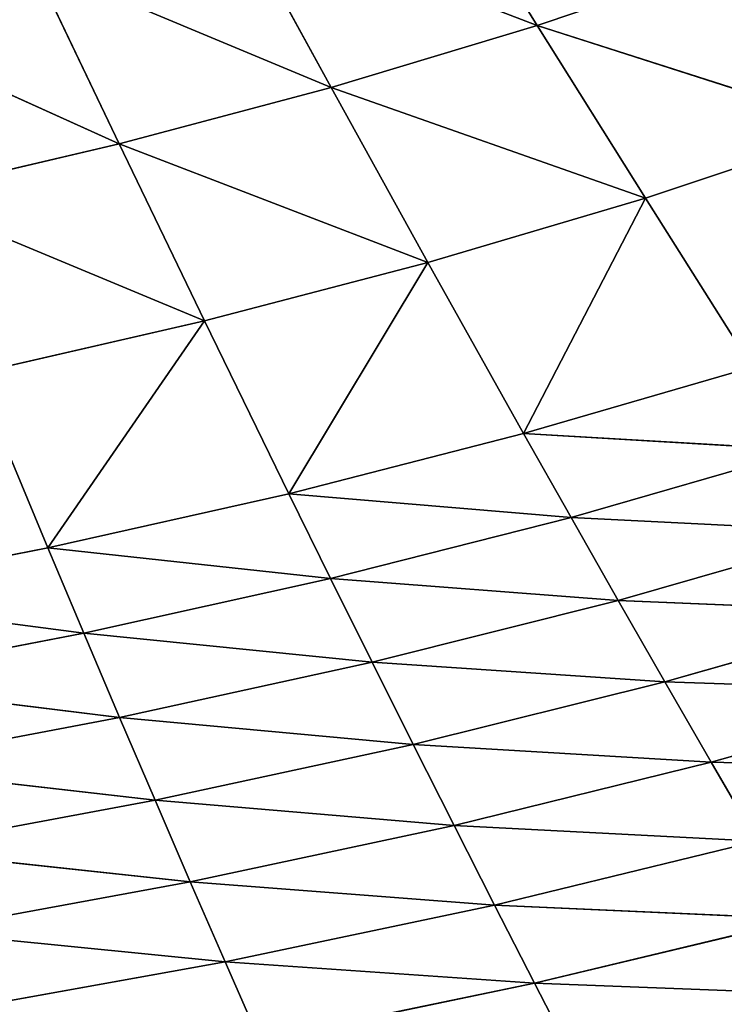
# Model space of a CAD drawing. Extents: x 0 to 500, y 0 to 390.
# Tile 547 of 656: x 297 to 320, y 55 to 87. Entities that reach past the tile are written whole.
import ezdxf

# ---------------------------------------------------------------- set-up
doc = ezdxf.new("R2010")
doc.units = 0
doc.header["$LTSCALE"] = 25.4
doc.layers.get('0').update_dxf_attribs({"linetype": 'CONTINUOUS'})

# ---------------------------------------------------------------- blocks, each defined once
blk = doc.blocks.new('ATLANTA505_-_S_STL')
at = {"color": 0}
for p, q in [((315.155, 52.835, 336.456), (313.883, 51.003, 333.995)), ((315.155, 52.835, 336.456), (313.883, 51.003, 333.995)), ((323.914, 52.471, 334.379), (313.883, 51.003, 333.995)), ((323.914, 52.471, 334.379), (313.883, 51.003, 333.995)), ((303.965, 49.618, 333.305), (305.071, 51.368, 335.824)), ((303.965, 49.618, 333.305), (305.071, 51.368, 335.824)), ((305.071, 51.368, 335.824), (313.883, 51.003, 333.995)), ((305.071, 51.368, 335.824), (313.883, 51.003, 333.995)), ((303.965, 49.618, 333.305), (313.883, 51.003, 333.995)), ((303.965, 49.618, 333.305), (313.883, 51.003, 333.995)), ((312.598, 49.264, 331.487), (313.883, 51.003, 333.995)), ((312.598, 49.264, 331.487), (313.883, 51.003, 333.995)), ((313.883, 51.003, 333.995), (322.47, 50.649, 331.933)), ((313.883, 51.003, 333.995), (322.47, 50.649, 331.933)), ((312.598, 49.264, 331.487), (322.47, 50.649, 331.933)), ((312.598, 49.264, 331.487), (322.47, 50.649, 331.933)), ((303.965, 49.618, 333.305), (295.125, 49.982, 334.904)), ((303.965, 49.618, 333.305), (295.125, 49.982, 334.904)), ((303.965, 49.618, 333.305), (294.192, 48.311, 332.331)), ((303.965, 49.618, 333.305), (294.192, 48.311, 332.331)), ((303.965, 49.618, 333.305), (302.847, 47.96, 330.739)), ((303.965, 49.618, 333.305), (302.847, 47.96, 330.739)), ((312.598, 49.264, 331.487), (303.965, 49.618, 333.305)), ((312.598, 49.264, 331.487), (303.965, 49.618, 333.305)), ((312.598, 49.264, 331.487), (302.847, 47.96, 330.739)), ((312.598, 49.264, 331.487), (302.847, 47.96, 330.739)), ((312.598, 49.264, 331.487), (311.301, 47.619, 328.934)), ((312.598, 49.264, 331.487), (311.301, 47.619, 328.934)), ((321.011, 48.922, 329.442), (312.598, 49.264, 331.487)), ((321.011, 48.922, 329.442), (312.598, 49.264, 331.487)), ((321.011, 48.922, 329.442), (311.301, 47.619, 328.934)), ((321.011, 48.922, 329.442), (311.301, 47.619, 328.934)), ((321.011, 48.922, 329.442), (319.539, 47.29, 326.909)), ((321.011, 48.922, 329.442), (319.539, 47.29, 326.909)), ((294.192, 48.311, 332.331), (302.847, 47.96, 330.739)), ((294.192, 48.311, 332.331), (302.847, 47.96, 330.739)), ((329.193, 48.593, 327.163), (319.539, 47.29, 326.909)), ((329.193, 48.593, 327.163), (319.539, 47.29, 326.909)), ((293.25, 46.728, 329.711), (302.847, 47.96, 330.739)), ((293.25, 46.728, 329.711), (302.847, 47.96, 330.739)), ((301.72, 46.391, 328.128), (302.847, 47.96, 330.739)), ((301.72, 46.391, 328.128), (302.847, 47.96, 330.739)), ((302.847, 47.96, 330.739), (311.301, 47.619, 328.934)), ((302.847, 47.96, 330.739), (311.301, 47.619, 328.934)), ((301.72, 46.391, 328.128), (311.301, 47.619, 328.934)), ((301.72, 46.391, 328.128), (311.301, 47.619, 328.934)), ((309.993, 46.064, 326.338), (311.301, 47.619, 328.934)), ((309.993, 46.064, 326.338), (311.301, 47.619, 328.934)), ((311.301, 47.619, 328.934), (319.539, 47.29, 326.909)), ((311.301, 47.619, 328.934), (319.539, 47.29, 326.909)), ((309.993, 46.064, 326.338), (319.539, 47.29, 326.909)), ((309.993, 46.064, 326.338), (319.539, 47.29, 326.909)), ((318.055, 45.749, 324.334), (319.539, 47.29, 326.909)), ((318.055, 45.749, 324.334), (319.539, 47.29, 326.909)), ((319.539, 47.29, 326.909), (327.551, 46.973, 324.656)), ((319.539, 47.29, 326.909), (327.551, 46.973, 324.656)), ((301.72, 46.391, 328.128), (293.25, 46.728, 329.711)), ((301.72, 46.391, 328.128), (293.25, 46.728, 329.711)), ((318.055, 45.749, 324.334), (327.551, 46.973, 324.656)), ((318.055, 45.749, 324.334), (327.551, 46.973, 324.656)), ((292.301, 45.231, 327.045), (301.72, 46.391, 328.128)), ((292.301, 45.231, 327.045), (301.72, 46.391, 328.128)), ((300.584, 44.908, 325.473), (301.72, 46.391, 328.128)), ((300.584, 44.908, 325.473), (301.72, 46.391, 328.128)), ((309.993, 46.064, 326.338), (301.72, 46.391, 328.128)), ((309.993, 46.064, 326.338), (301.72, 46.391, 328.128)), ((300.584, 44.908, 325.473), (309.993, 46.064, 326.338)), ((300.584, 44.908, 325.473), (309.993, 46.064, 326.338)), ((308.674, 44.596, 323.701), (309.993, 46.064, 326.338)), ((308.674, 44.596, 323.701), (309.993, 46.064, 326.338)), ((318.055, 45.749, 324.334), (309.993, 46.064, 326.338)), ((318.055, 45.749, 324.334), (309.993, 46.064, 326.338)), ((308.674, 44.596, 323.701), (318.055, 45.749, 324.334)), ((308.674, 44.596, 323.701), (318.055, 45.749, 324.334)), ((316.558, 44.296, 321.72), (318.055, 45.749, 324.334)), ((316.558, 44.296, 321.72), (318.055, 45.749, 324.334)), ((325.896, 45.446, 322.108), (318.055, 45.749, 324.334)), ((325.896, 45.446, 322.108), (318.055, 45.749, 324.334)), ((292.301, 45.231, 327.045), (300.584, 44.908, 325.473)), ((292.301, 45.231, 327.045), (300.584, 44.908, 325.473)), ((316.558, 44.296, 321.72), (325.896, 45.446, 322.108)), ((316.558, 44.296, 321.72), (325.896, 45.446, 322.108)), ((291.344, 43.816, 324.336), (300.584, 44.908, 325.473)), ((291.344, 43.816, 324.336), (300.584, 44.908, 325.473)), ((300.584, 44.908, 325.473), (299.44, 43.509, 322.777)), ((300.584, 44.908, 325.473), (299.44, 43.509, 322.777)), ((300.584, 44.908, 325.473), (308.674, 44.596, 323.701)), ((300.584, 44.908, 325.473), (308.674, 44.596, 323.701)), ((308.674, 44.596, 323.701), (299.44, 43.509, 322.777)), ((308.674, 44.596, 323.701), (299.44, 43.509, 322.777)), ((307.345, 43.212, 321.023), (308.674, 44.596, 323.701)), ((307.345, 43.212, 321.023), (308.674, 44.596, 323.701)), ((308.674, 44.596, 323.701), (316.558, 44.296, 321.72)), ((308.674, 44.596, 323.701), (316.558, 44.296, 321.72)), ((307.345, 43.212, 321.023), (316.558, 44.296, 321.72)), ((307.345, 43.212, 321.023), (316.558, 44.296, 321.72)), ((315.051, 42.927, 319.067), (316.558, 44.296, 321.72)), ((315.051, 42.927, 319.067), (316.558, 44.296, 321.72)), ((316.558, 44.296, 321.72), (324.227, 44.007, 319.523)), ((316.558, 44.296, 321.72), (324.227, 44.007, 319.523)), ((315.051, 42.927, 319.067), (324.227, 44.007, 319.523)), ((315.051, 42.927, 319.067), (324.227, 44.007, 319.523)), ((291.344, 43.816, 324.336), (299.44, 43.509, 322.777)), ((291.344, 43.816, 324.336), (299.44, 43.509, 322.777)), ((290.381, 42.479, 321.584), (299.44, 43.509, 322.777)), ((290.381, 42.479, 321.584), (299.44, 43.509, 322.777)), ((299.44, 43.509, 322.777), (298.286, 42.188, 320.04)), ((299.44, 43.509, 322.777), (298.286, 42.188, 320.04)), ((307.345, 43.212, 321.023), (299.44, 43.509, 322.777)), ((307.345, 43.212, 321.023), (299.44, 43.509, 322.777)), ((307.345, 43.212, 321.023), (298.286, 42.188, 320.04)), ((307.345, 43.212, 321.023), (298.286, 42.188, 320.04)), ((306.007, 41.908, 318.307), (307.345, 43.212, 321.023)), ((306.007, 41.908, 318.307), (307.345, 43.212, 321.023)), ((315.051, 42.927, 319.067), (306.007, 41.908, 318.307)), ((315.051, 42.927, 319.067), (306.007, 41.908, 318.307)), ((307.345, 43.212, 321.023), (315.051, 42.927, 319.067)), ((307.345, 43.212, 321.023), (315.051, 42.927, 319.067)), ((315.051, 42.927, 319.067), (313.532, 41.638, 316.377)), ((315.051, 42.927, 319.067), (313.532, 41.638, 316.377)), ((315.051, 42.927, 319.067), (322.545, 42.653, 316.901)), ((315.051, 42.927, 319.067), (322.545, 42.653, 316.901)), ((322.545, 42.653, 316.901), (313.532, 41.638, 316.377)), ((322.545, 42.653, 316.901), (313.532, 41.638, 316.377)), ((290.381, 42.479, 321.584), (298.286, 42.188, 320.04)), ((290.381, 42.479, 321.584), (298.286, 42.188, 320.04)), ((295.957, 39.771, 314.451), (298.286, 42.188, 320.04)), ((295.957, 39.771, 314.451), (298.286, 42.188, 320.04)), ((298.286, 42.188, 320.04), (303.304, 39.523, 312.764)), ((306.007, 41.908, 318.307), (298.286, 42.188, 320.04)), ((306.007, 41.908, 318.307), (298.286, 42.188, 320.04)), ((298.286, 42.188, 320.04), (303.304, 39.523, 312.764)), ((306.007, 41.908, 318.307), (303.304, 39.523, 312.764)), ((306.007, 41.908, 318.307), (303.304, 39.523, 312.764)), ((313.532, 41.638, 316.377), (306.007, 41.908, 318.307)), ((313.532, 41.638, 316.377), (306.007, 41.908, 318.307)), ((310.465, 39.284, 310.893), (306.007, 41.908, 318.307)), ((310.465, 39.284, 310.893), (306.007, 41.908, 318.307)), ((313.532, 41.638, 316.377), (310.465, 39.284, 310.893)), ((313.532, 41.638, 316.377), (310.465, 39.284, 310.893)), ((313.532, 41.638, 316.377), (317.431, 39.056, 308.831)), ((320.851, 41.379, 314.244), (313.532, 41.638, 316.377)), ((320.851, 41.379, 314.244), (313.532, 41.638, 316.377)), ((313.532, 41.638, 316.377), (317.431, 39.056, 308.831)), ((320.851, 41.379, 314.244), (317.431, 39.056, 308.831)), ((320.851, 41.379, 314.244), (317.431, 39.056, 308.831)), ((295.957, 39.771, 314.451), (303.304, 39.523, 312.764)), ((295.957, 39.771, 314.451), (303.304, 39.523, 312.764)), ((293.599, 37.628, 308.719), (303.304, 39.523, 312.764)), ((293.599, 37.628, 308.719), (303.304, 39.523, 312.764)), ((303.304, 39.523, 312.764), (300.568, 37.412, 307.087)), ((303.304, 39.523, 312.764), (300.568, 37.412, 307.087)), ((310.465, 39.284, 310.893), (303.304, 39.523, 312.764)), ((310.465, 39.284, 310.893), (303.304, 39.523, 312.764)), ((310.465, 39.284, 310.893), (300.568, 37.412, 307.087)), ((310.465, 39.284, 310.893), (300.568, 37.412, 307.087)), ((307.362, 37.204, 305.281), (310.465, 39.284, 310.893)), ((307.362, 37.204, 305.281), (310.465, 39.284, 310.893)), ((317.431, 39.056, 308.831), (310.465, 39.284, 310.893)), ((317.431, 39.056, 308.831), (310.465, 39.284, 310.893)), ((317.431, 39.056, 308.831), (307.362, 37.204, 305.281)), ((317.431, 39.056, 308.831), (307.362, 37.204, 305.281)), ((317.431, 39.056, 308.831), (313.97, 37.006, 303.296)), ((317.431, 39.056, 308.831), (313.97, 37.006, 303.296)), ((324.191, 38.839, 306.569), (313.97, 37.006, 303.296)), ((324.191, 38.839, 306.569), (313.97, 37.006, 303.296)), ((324.191, 38.839, 306.569), (317.431, 39.056, 308.831)), ((324.191, 38.839, 306.569), (317.431, 39.056, 308.831)), ((293.599, 37.628, 308.719), (300.568, 37.412, 307.087)), ((293.599, 37.628, 308.719), (300.568, 37.412, 307.087)), ((291.216, 35.733, 302.856), (300.568, 37.412, 307.087)), ((291.216, 35.733, 302.856), (300.568, 37.412, 307.087)), ((300.568, 37.412, 307.087), (297.804, 35.547, 301.285)), ((300.568, 37.412, 307.087), (297.804, 35.547, 301.285)), ((307.362, 37.204, 305.281), (300.568, 37.412, 307.087)), ((307.362, 37.204, 305.281), (300.568, 37.412, 307.087)), ((307.362, 37.204, 305.281), (297.804, 35.547, 301.285)), ((307.362, 37.204, 305.281), (297.804, 35.547, 301.285)), ((304.226, 35.368, 299.552), (307.362, 37.204, 305.281)), ((304.226, 35.368, 299.552), (307.362, 37.204, 305.281)), ((313.97, 37.006, 303.296), (304.226, 35.368, 299.552)), ((313.97, 37.006, 303.296), (304.226, 35.368, 299.552)), ((313.97, 37.006, 303.296), (307.362, 37.204, 305.281)), ((313.97, 37.006, 303.296), (307.362, 37.204, 305.281)), ((313.97, 37.006, 303.296), (310.473, 35.197, 297.65)), ((313.97, 37.006, 303.296), (310.473, 35.197, 297.65)), ((320.384, 36.817, 301.123), (313.97, 37.006, 303.296)), ((320.384, 36.817, 301.123), (313.97, 37.006, 303.296))]:
    blk.add_line(p, q, dxfattribs=at)
mesh = blk.add_polyface(dxfattribs=at)
corners = [(325.342, 54.39, 336.779), (323.914, 52.471, 334.379), (315.155, 52.835, 336.456)]
mesh.append_faces([[corners[k] for k in face] for face in [(0, 1, 2)]], dxfattribs={"color": 0})
mesh = blk.add_polyface(dxfattribs=at)
corners = [(315.155, 52.835, 336.456), (313.883, 51.003, 333.995), (305.071, 51.368, 335.824)]
mesh.append_faces([[corners[k] for k in face] for face in [(0, 1, 2)]], dxfattribs={"color": 0})
mesh = blk.add_polyface(dxfattribs=at)
corners = [(315.155, 52.835, 336.456), (323.914, 52.471, 334.379), (313.883, 51.003, 333.995)]
mesh.append_faces([[corners[k] for k in face] for face in [(0, 1, 2)]], dxfattribs={"color": 0})
mesh = blk.add_polyface(dxfattribs=at)
corners = [(323.914, 52.471, 334.379), (322.47, 50.649, 331.933), (313.883, 51.003, 333.995)]
mesh.append_faces([[corners[k] for k in face] for face in [(0, 1, 2)]], dxfattribs={"color": 0})
mesh = blk.add_polyface(dxfattribs=at)
corners = [(305.071, 51.368, 335.824), (303.965, 49.618, 333.305), (295.125, 49.982, 334.904)]
mesh.append_faces([[corners[k] for k in face] for face in [(0, 1, 2)]], dxfattribs={"color": 0})
mesh = blk.add_polyface(dxfattribs=at)
corners = [(305.071, 51.368, 335.824), (313.883, 51.003, 333.995), (303.965, 49.618, 333.305)]
mesh.append_faces([[corners[k] for k in face] for face in [(0, 1, 2)]], dxfattribs={"color": 0})
mesh = blk.add_polyface(dxfattribs=at)
corners = [(313.883, 51.003, 333.995), (312.598, 49.264, 331.487), (303.965, 49.618, 333.305)]
mesh.append_faces([[corners[k] for k in face] for face in [(0, 1, 2)]], dxfattribs={"color": 0})
mesh = blk.add_polyface(dxfattribs=at)
corners = [(313.883, 51.003, 333.995), (322.47, 50.649, 331.933), (312.598, 49.264, 331.487)]
mesh.append_faces([[corners[k] for k in face] for face in [(0, 1, 2)]], dxfattribs={"color": 0})
mesh = blk.add_polyface(dxfattribs=at)
corners = [(322.47, 50.649, 331.933), (321.011, 48.922, 329.442), (312.598, 49.264, 331.487)]
mesh.append_faces([[corners[k] for k in face] for face in [(0, 1, 2)]], dxfattribs={"color": 0})
mesh = blk.add_polyface(dxfattribs=at)
corners = [(295.125, 49.982, 334.904), (303.965, 49.618, 333.305), (294.192, 48.311, 332.331)]
mesh.append_faces([[corners[k] for k in face] for face in [(0, 1, 2)]], dxfattribs={"color": 0})
mesh = blk.add_polyface(dxfattribs=at)
corners = [(303.965, 49.618, 333.305), (302.847, 47.96, 330.739), (294.192, 48.311, 332.331)]
mesh.append_faces([[corners[k] for k in face] for face in [(0, 1, 2)]], dxfattribs={"color": 0})
mesh = blk.add_polyface(dxfattribs=at)
corners = [(303.965, 49.618, 333.305), (312.598, 49.264, 331.487), (302.847, 47.96, 330.739)]
mesh.append_faces([[corners[k] for k in face] for face in [(0, 1, 2)]], dxfattribs={"color": 0})
mesh = blk.add_polyface(dxfattribs=at)
corners = [(312.598, 49.264, 331.487), (311.301, 47.619, 328.934), (302.847, 47.96, 330.739)]
mesh.append_faces([[corners[k] for k in face] for face in [(0, 1, 2)]], dxfattribs={"color": 0})
mesh = blk.add_polyface(dxfattribs=at)
corners = [(312.598, 49.264, 331.487), (321.011, 48.922, 329.442), (311.301, 47.619, 328.934)]
mesh.append_faces([[corners[k] for k in face] for face in [(0, 1, 2)]], dxfattribs={"color": 0})
mesh = blk.add_polyface(dxfattribs=at)
corners = [(321.011, 48.922, 329.442), (319.539, 47.29, 326.909), (311.301, 47.619, 328.934)]
mesh.append_faces([[corners[k] for k in face] for face in [(0, 1, 2)]], dxfattribs={"color": 0})
mesh = blk.add_polyface(dxfattribs=at)
corners = [(321.011, 48.922, 329.442), (329.193, 48.593, 327.163), (319.539, 47.29, 326.909)]
mesh.append_faces([[corners[k] for k in face] for face in [(0, 1, 2)]], dxfattribs={"color": 0})
mesh = blk.add_polyface(dxfattribs=at)
corners = [(294.192, 48.311, 332.331), (302.847, 47.96, 330.739), (293.25, 46.728, 329.711)]
mesh.append_faces([[corners[k] for k in face] for face in [(0, 1, 2)]], dxfattribs={"color": 0})
mesh = blk.add_polyface(dxfattribs=at)
corners = [(329.193, 48.593, 327.163), (327.551, 46.973, 324.656), (319.539, 47.29, 326.909)]
mesh.append_faces([[corners[k] for k in face] for face in [(0, 1, 2)]], dxfattribs={"color": 0})
mesh = blk.add_polyface(dxfattribs=at)
corners = [(302.847, 47.96, 330.739), (301.72, 46.391, 328.128), (293.25, 46.728, 329.711)]
mesh.append_faces([[corners[k] for k in face] for face in [(0, 1, 2)]], dxfattribs={"color": 0})
mesh = blk.add_polyface(dxfattribs=at)
corners = [(302.847, 47.96, 330.739), (311.301, 47.619, 328.934), (301.72, 46.391, 328.128)]
mesh.append_faces([[corners[k] for k in face] for face in [(0, 1, 2)]], dxfattribs={"color": 0})
mesh = blk.add_polyface(dxfattribs=at)
corners = [(311.301, 47.619, 328.934), (309.993, 46.064, 326.338), (301.72, 46.391, 328.128)]
mesh.append_faces([[corners[k] for k in face] for face in [(0, 1, 2)]], dxfattribs={"color": 0})
mesh = blk.add_polyface(dxfattribs=at)
corners = [(311.301, 47.619, 328.934), (319.539, 47.29, 326.909), (309.993, 46.064, 326.338)]
mesh.append_faces([[corners[k] for k in face] for face in [(0, 1, 2)]], dxfattribs={"color": 0})
mesh = blk.add_polyface(dxfattribs=at)
corners = [(319.539, 47.29, 326.909), (318.055, 45.749, 324.334), (309.993, 46.064, 326.338)]
mesh.append_faces([[corners[k] for k in face] for face in [(0, 1, 2)]], dxfattribs={"color": 0})
mesh = blk.add_polyface(dxfattribs=at)
corners = [(319.539, 47.29, 326.909), (327.551, 46.973, 324.656), (318.055, 45.749, 324.334)]
mesh.append_faces([[corners[k] for k in face] for face in [(0, 1, 2)]], dxfattribs={"color": 0})
mesh = blk.add_polyface(dxfattribs=at)
corners = [(293.25, 46.728, 329.711), (301.72, 46.391, 328.128), (292.301, 45.231, 327.045)]
mesh.append_faces([[corners[k] for k in face] for face in [(0, 1, 2)]], dxfattribs={"color": 0})
mesh = blk.add_polyface(dxfattribs=at)
corners = [(327.551, 46.973, 324.656), (325.896, 45.446, 322.108), (318.055, 45.749, 324.334)]
mesh.append_faces([[corners[k] for k in face] for face in [(0, 1, 2)]], dxfattribs={"color": 0})
mesh = blk.add_polyface(dxfattribs=at)
corners = [(301.72, 46.391, 328.128), (300.584, 44.908, 325.473), (292.301, 45.231, 327.045)]
mesh.append_faces([[corners[k] for k in face] for face in [(0, 1, 2)]], dxfattribs={"color": 0})
mesh = blk.add_polyface(dxfattribs=at)
corners = [(301.72, 46.391, 328.128), (309.993, 46.064, 326.338), (300.584, 44.908, 325.473)]
mesh.append_faces([[corners[k] for k in face] for face in [(0, 1, 2)]], dxfattribs={"color": 0})
mesh = blk.add_polyface(dxfattribs=at)
corners = [(309.993, 46.064, 326.338), (308.674, 44.596, 323.701), (300.584, 44.908, 325.473)]
mesh.append_faces([[corners[k] for k in face] for face in [(0, 1, 2)]], dxfattribs={"color": 0})
mesh = blk.add_polyface(dxfattribs=at)
corners = [(309.993, 46.064, 326.338), (318.055, 45.749, 324.334), (308.674, 44.596, 323.701)]
mesh.append_faces([[corners[k] for k in face] for face in [(0, 1, 2)]], dxfattribs={"color": 0})
mesh = blk.add_polyface(dxfattribs=at)
corners = [(318.055, 45.749, 324.334), (316.558, 44.296, 321.72), (308.674, 44.596, 323.701)]
mesh.append_faces([[corners[k] for k in face] for face in [(0, 1, 2)]], dxfattribs={"color": 0})
mesh = blk.add_polyface(dxfattribs=at)
corners = [(318.055, 45.749, 324.334), (325.896, 45.446, 322.108), (316.558, 44.296, 321.72)]
mesh.append_faces([[corners[k] for k in face] for face in [(0, 1, 2)]], dxfattribs={"color": 0})
mesh = blk.add_polyface(dxfattribs=at)
corners = [(292.301, 45.231, 327.045), (300.584, 44.908, 325.473), (291.344, 43.816, 324.336)]
mesh.append_faces([[corners[k] for k in face] for face in [(0, 1, 2)]], dxfattribs={"color": 0})
mesh = blk.add_polyface(dxfattribs=at)
corners = [(325.896, 45.446, 322.108), (324.227, 44.007, 319.523), (316.558, 44.296, 321.72)]
mesh.append_faces([[corners[k] for k in face] for face in [(0, 1, 2)]], dxfattribs={"color": 0})
mesh = blk.add_polyface(dxfattribs=at)
corners = [(300.584, 44.908, 325.473), (299.44, 43.509, 322.777), (291.344, 43.816, 324.336)]
mesh.append_faces([[corners[k] for k in face] for face in [(0, 1, 2)]], dxfattribs={"color": 0})
mesh = blk.add_polyface(dxfattribs=at)
corners = [(300.584, 44.908, 325.473), (308.674, 44.596, 323.701), (299.44, 43.509, 322.777)]
mesh.append_faces([[corners[k] for k in face] for face in [(0, 1, 2)]], dxfattribs={"color": 0})
mesh = blk.add_polyface(dxfattribs=at)
corners = [(308.674, 44.596, 323.701), (307.345, 43.212, 321.023), (299.44, 43.509, 322.777)]
mesh.append_faces([[corners[k] for k in face] for face in [(0, 1, 2)]], dxfattribs={"color": 0})
mesh = blk.add_polyface(dxfattribs=at)
corners = [(308.674, 44.596, 323.701), (316.558, 44.296, 321.72), (307.345, 43.212, 321.023)]
mesh.append_faces([[corners[k] for k in face] for face in [(0, 1, 2)]], dxfattribs={"color": 0})
mesh = blk.add_polyface(dxfattribs=at)
corners = [(316.558, 44.296, 321.72), (315.051, 42.927, 319.067), (307.345, 43.212, 321.023)]
mesh.append_faces([[corners[k] for k in face] for face in [(0, 1, 2)]], dxfattribs={"color": 0})
mesh = blk.add_polyface(dxfattribs=at)
corners = [(316.558, 44.296, 321.72), (324.227, 44.007, 319.523), (315.051, 42.927, 319.067)]
mesh.append_faces([[corners[k] for k in face] for face in [(0, 1, 2)]], dxfattribs={"color": 0})
mesh = blk.add_polyface(dxfattribs=at)
corners = [(324.227, 44.007, 319.523), (322.545, 42.653, 316.901), (315.051, 42.927, 319.067)]
mesh.append_faces([[corners[k] for k in face] for face in [(0, 1, 2)]], dxfattribs={"color": 0})
mesh = blk.add_polyface(dxfattribs=at)
corners = [(291.344, 43.816, 324.336), (299.44, 43.509, 322.777), (290.381, 42.479, 321.584)]
mesh.append_faces([[corners[k] for k in face] for face in [(0, 1, 2)]], dxfattribs={"color": 0})
mesh = blk.add_polyface(dxfattribs=at)
corners = [(299.44, 43.509, 322.777), (298.286, 42.188, 320.04), (290.381, 42.479, 321.584)]
mesh.append_faces([[corners[k] for k in face] for face in [(0, 1, 2)]], dxfattribs={"color": 0})
mesh = blk.add_polyface(dxfattribs=at)
corners = [(299.44, 43.509, 322.777), (307.345, 43.212, 321.023), (298.286, 42.188, 320.04)]
mesh.append_faces([[corners[k] for k in face] for face in [(0, 1, 2)]], dxfattribs={"color": 0})
mesh = blk.add_polyface(dxfattribs=at)
corners = [(307.345, 43.212, 321.023), (306.007, 41.908, 318.307), (298.286, 42.188, 320.04)]
mesh.append_faces([[corners[k] for k in face] for face in [(0, 1, 2)]], dxfattribs={"color": 0})
mesh = blk.add_polyface(dxfattribs=at)
corners = [(307.345, 43.212, 321.023), (315.051, 42.927, 319.067), (306.007, 41.908, 318.307)]
mesh.append_faces([[corners[k] for k in face] for face in [(0, 1, 2)]], dxfattribs={"color": 0})
mesh = blk.add_polyface(dxfattribs=at)
corners = [(315.051, 42.927, 319.067), (313.532, 41.638, 316.377), (306.007, 41.908, 318.307)]
mesh.append_faces([[corners[k] for k in face] for face in [(0, 1, 2)]], dxfattribs={"color": 0})
mesh = blk.add_polyface(dxfattribs=at)
corners = [(315.051, 42.927, 319.067), (322.545, 42.653, 316.901), (313.532, 41.638, 316.377)]
mesh.append_faces([[corners[k] for k in face] for face in [(0, 1, 2)]], dxfattribs={"color": 0})
mesh = blk.add_polyface(dxfattribs=at)
corners = [(322.545, 42.653, 316.901), (320.851, 41.379, 314.244), (313.532, 41.638, 316.377)]
mesh.append_faces([[corners[k] for k in face] for face in [(0, 1, 2)]], dxfattribs={"color": 0})
mesh = blk.add_polyface(dxfattribs=at)
corners = [(290.381, 42.479, 321.584), (298.286, 42.188, 320.04), (295.957, 39.771, 314.451)]
mesh.append_faces([[corners[k] for k in face] for face in [(0, 1, 2)]], dxfattribs={"color": 0})
mesh = blk.add_polyface(dxfattribs=at)
corners = [(298.286, 42.188, 320.04), (303.304, 39.523, 312.764), (295.957, 39.771, 314.451)]
mesh.append_faces([[corners[k] for k in face] for face in [(0, 1, 2)]], dxfattribs={"color": 0})
mesh = blk.add_polyface(dxfattribs=at)
corners = [(298.286, 42.188, 320.04), (306.007, 41.908, 318.307), (303.304, 39.523, 312.764)]
mesh.append_faces([[corners[k] for k in face] for face in [(0, 1, 2)]], dxfattribs={"color": 0})
mesh = blk.add_polyface(dxfattribs=at)
corners = [(306.007, 41.908, 318.307), (310.465, 39.284, 310.893), (303.304, 39.523, 312.764)]
mesh.append_faces([[corners[k] for k in face] for face in [(0, 1, 2)]], dxfattribs={"color": 0})
mesh = blk.add_polyface(dxfattribs=at)
corners = [(306.007, 41.908, 318.307), (313.532, 41.638, 316.377), (310.465, 39.284, 310.893)]
mesh.append_faces([[corners[k] for k in face] for face in [(0, 1, 2)]], dxfattribs={"color": 0})
mesh = blk.add_polyface(dxfattribs=at)
corners = [(313.532, 41.638, 316.377), (317.431, 39.056, 308.831), (310.465, 39.284, 310.893)]
mesh.append_faces([[corners[k] for k in face] for face in [(0, 1, 2)]], dxfattribs={"color": 0})
mesh = blk.add_polyface(dxfattribs=at)
corners = [(313.532, 41.638, 316.377), (320.851, 41.379, 314.244), (317.431, 39.056, 308.831)]
mesh.append_faces([[corners[k] for k in face] for face in [(0, 1, 2)]], dxfattribs={"color": 0})
mesh = blk.add_polyface(dxfattribs=at)
corners = [(320.851, 41.379, 314.244), (324.191, 38.839, 306.569), (317.431, 39.056, 308.831)]
mesh.append_faces([[corners[k] for k in face] for face in [(0, 1, 2)]], dxfattribs={"color": 0})
mesh = blk.add_polyface(dxfattribs=at)
corners = [(295.957, 39.771, 314.451), (303.304, 39.523, 312.764), (293.599, 37.628, 308.719)]
mesh.append_faces([[corners[k] for k in face] for face in [(0, 1, 2)]], dxfattribs={"color": 0})
mesh = blk.add_polyface(dxfattribs=at)
corners = [(303.304, 39.523, 312.764), (300.568, 37.412, 307.087), (293.599, 37.628, 308.719)]
mesh.append_faces([[corners[k] for k in face] for face in [(0, 1, 2)]], dxfattribs={"color": 0})
mesh = blk.add_polyface(dxfattribs=at)
corners = [(303.304, 39.523, 312.764), (310.465, 39.284, 310.893), (300.568, 37.412, 307.087)]
mesh.append_faces([[corners[k] for k in face] for face in [(0, 1, 2)]], dxfattribs={"color": 0})
mesh = blk.add_polyface(dxfattribs=at)
corners = [(310.465, 39.284, 310.893), (307.362, 37.204, 305.281), (300.568, 37.412, 307.087)]
mesh.append_faces([[corners[k] for k in face] for face in [(0, 1, 2)]], dxfattribs={"color": 0})
mesh = blk.add_polyface(dxfattribs=at)
corners = [(310.465, 39.284, 310.893), (317.431, 39.056, 308.831), (307.362, 37.204, 305.281)]
mesh.append_faces([[corners[k] for k in face] for face in [(0, 1, 2)]], dxfattribs={"color": 0})
mesh = blk.add_polyface(dxfattribs=at)
corners = [(317.431, 39.056, 308.831), (313.97, 37.006, 303.296), (307.362, 37.204, 305.281)]
mesh.append_faces([[corners[k] for k in face] for face in [(0, 1, 2)]], dxfattribs={"color": 0})
mesh = blk.add_polyface(dxfattribs=at)
corners = [(317.431, 39.056, 308.831), (324.191, 38.839, 306.569), (313.97, 37.006, 303.296)]
mesh.append_faces([[corners[k] for k in face] for face in [(0, 1, 2)]], dxfattribs={"color": 0})
mesh = blk.add_polyface(dxfattribs=at)
corners = [(324.191, 38.839, 306.569), (320.384, 36.817, 301.123), (313.97, 37.006, 303.296)]
mesh.append_faces([[corners[k] for k in face] for face in [(0, 1, 2)]], dxfattribs={"color": 0})
mesh = blk.add_polyface(dxfattribs=at)
corners = [(293.599, 37.628, 308.719), (300.568, 37.412, 307.087), (291.216, 35.733, 302.856)]
mesh.append_faces([[corners[k] for k in face] for face in [(0, 1, 2)]], dxfattribs={"color": 0})
mesh = blk.add_polyface(dxfattribs=at)
corners = [(300.568, 37.412, 307.087), (297.804, 35.547, 301.285), (291.216, 35.733, 302.856)]
mesh.append_faces([[corners[k] for k in face] for face in [(0, 1, 2)]], dxfattribs={"color": 0})
mesh = blk.add_polyface(dxfattribs=at)
corners = [(300.568, 37.412, 307.087), (307.362, 37.204, 305.281), (297.804, 35.547, 301.285)]
mesh.append_faces([[corners[k] for k in face] for face in [(0, 1, 2)]], dxfattribs={"color": 0})
mesh = blk.add_polyface(dxfattribs=at)
corners = [(307.362, 37.204, 305.281), (304.226, 35.368, 299.552), (297.804, 35.547, 301.285)]
mesh.append_faces([[corners[k] for k in face] for face in [(0, 1, 2)]], dxfattribs={"color": 0})
mesh = blk.add_polyface(dxfattribs=at)
corners = [(307.362, 37.204, 305.281), (313.97, 37.006, 303.296), (304.226, 35.368, 299.552)]
mesh.append_faces([[corners[k] for k in face] for face in [(0, 1, 2)]], dxfattribs={"color": 0})
mesh = blk.add_polyface(dxfattribs=at)
corners = [(313.97, 37.006, 303.296), (310.473, 35.197, 297.65), (304.226, 35.368, 299.552)]
mesh.append_faces([[corners[k] for k in face] for face in [(0, 1, 2)]], dxfattribs={"color": 0})
mesh = blk.add_polyface(dxfattribs=at)
corners = [(313.97, 37.006, 303.296), (320.384, 36.817, 301.123), (310.473, 35.197, 297.65)]
mesh.append_faces([[corners[k] for k in face] for face in [(0, 1, 2)]], dxfattribs={"color": 0})

msp = doc.modelspace()

# ---------------------------------------------------------------- block references
at = {"color": 254, "extrusion": (0, -1, 1.11022e-16)}
msp.add_blockref('ATLANTA505_-_S_STL', (-0.149, -0.01, -389.852), dxfattribs=at)

doc.saveas('drawing.dxf')
